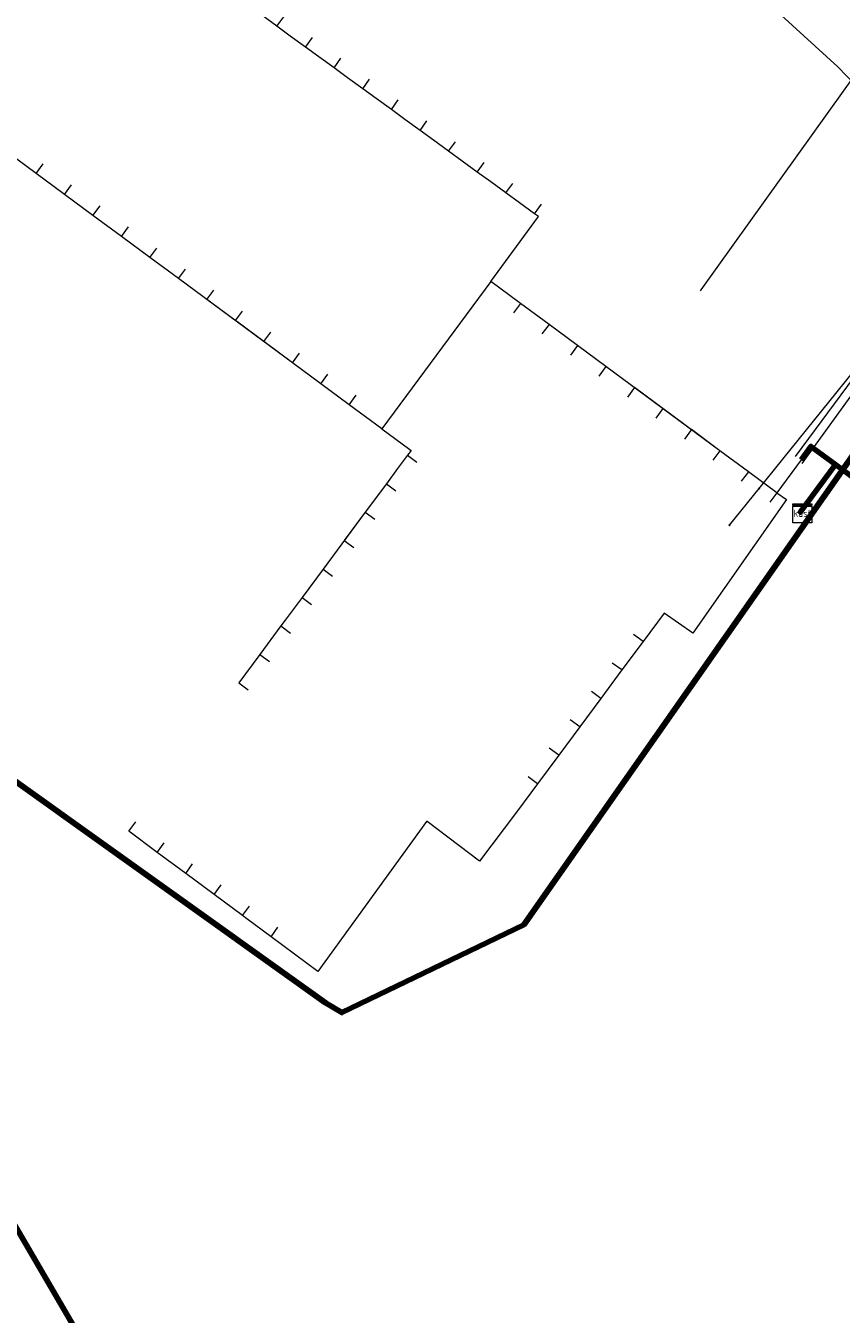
# Model space of a CAD drawing. Extents: x 152558 to 154479, y 462974 to 463683.
# Tile 578 of 638: x 154158 to 154193, y 463553 to 463607. Entities that reach past the tile are written whole.
import ezdxf
from ezdxf.enums import TextEntityAlignment as Align
from ezdxf.lldxf.tags import DXFTag

# ---------------------------------------------------------------- set-up
doc = ezdxf.new("R2010")
doc.units = 0
doc.header["$LTSCALE"] = 0.2
doc.layers.get('0').update_dxf_attribs({"linetype": 'CONTINUOUS'})
for name, color, linetype, lineweight in [('B-RO-KL-DATA_COAXIAAL_17_ZIGGO BV-G', 90, 'KL-DATA-N', 18), ('B-RO-KL-DATA_COAXIAAL_7_ZIGGO BV-G', 90, 'KL-DATA-N', 18), ('B-RO-KL-DATA_DUCT_ZIGGO BV-G', 90, 'CONTINUOUS', 100), ('B-RO-KL-DATA_HULPSTUK_REGGEFIBER OPERATOR BV-S', 90, 'CONTINUOUS', 25), ('B-RO-KL-DATA_HULPSTUK_ZIGGO BV-S', 90, 'CONTINUOUS', 25), ('B-RO-KL-DATA_KABELBED_KPN BV-G', 90, 'CONTINUOUS', 100), ('B-RO-KL-DATA_KABELBED_ZIGGO BV-G', 90, 'CONTINUOUS', 100), ('B-RO-KL-DATA_REGGEFIBER OPERATOR BV-G', 90, 'KL-DATA-N', 18), ('B-RO-KL-ET_LS_400 V_STEDIN NETBEHEER BV-G', 190, 'KL-LS-N', 18), ('B-RO-KL-WATER_63_VITENS-G', 170, 'KL-WATER-N', 18)]:
    doc.layers.add(name, color=color, linetype=linetype, lineweight=lineweight)
doc.styles.add('NLCS-ISO', font='NLCS-ISO.ttf')
tags = doc.linetypes.add('KL-DATA-N', pattern='A,4,-1,[101,NLCS.SHX,S=0.5,R=0,X=0,Y=0],-1,4,-1,["D",Standard,S=1,R=0,X=-0.25,Y=-0.5],-1.5', length=12.5).pattern_tags.tags
tags[18] = DXFTag(74, 10)
tags = doc.linetypes.add('KL-LS-N', pattern='A,4,-1,[103,NLCS.SHX,S=0.75,R=0,X=0,Y=0],-1,4,-1,["L",Standard,S=1,R=0,X=0,Y=-0.5],-2', length=13).pattern_tags.tags
tags[18] = DXFTag(74, 10)
doc.linetypes.add('KL-WATER-N', pattern='A,7,-0.5,[168,NLCS.SHX,S=0.75,R=0,X=0.75,Y=0],-2', length=9.5)

# ---------------------------------------------------------------- blocks, each defined once
blk = doc.blocks.new('SKL-WTB_HULP_KAST-SO')
at = {"color": 0, "linetype": 'ByBlock', "lineweight": 18}
for points in [[(-2, 2), (2, 2), (2, 1.68), (-2, 1.68)], [(-2, 1.52), (2, 1.52), (2, -2), (-2, -2)]]:
    blk.add_lwpolyline(points, close=True, dxfattribs=at)
at = {"color": 0, "linetype": 'ByBlock', "lineweight": 18, "style": 'NLCS-ISO'}
blk.add_text('kast', height=1.5, dxfattribs=at).set_placement((0, 0), align=Align.MIDDLE_CENTER)
at = {"color": 0, "linetype": 'ByBlock', "lineweight": 18, "style": 'NLCS-ISO', "flags": 1}
for tag, p in [('TYPE', (2.5, 0)), ('OMSCHRIJVING', (2.5, -3)), ('LABEL', (2.5, -1.5))]:
    blk.add_attdef(tag, p, '', height=1, dxfattribs=at)
blk = doc.blocks.new('SKL-WTB_HULP_OVERIG-SO')
at = {"color": 0, "linetype": 'ByBlock', "lineweight": 18}
for points in [[(-0.14, 0.14), (0.14, -0.14)], [(0.14, 0.14), (-0.14, -0.14)]]:
    blk.add_lwpolyline(points, dxfattribs=at)
at = {"color": 0, "linetype": 'ByBlock', "lineweight": 18, "style": 'NLCS-ISO', "flags": 1}
for tag, p in [('TYPE', (1.5, 0)), ('OMSCHRIJVING', (1.5, -3)), ('LABEL', (1.5, -1.5))]:
    blk.add_attdef(tag, p, '', height=1, dxfattribs=at)

msp = doc.modelspace()

# ---------------------------------------------------------------- linework, layer by layer
at = {"layer": 'B-RO-KL-DATA_COAXIAAL_17_ZIGGO BV-G', "flags": 128}
msp.add_lwpolyline([(154242.771, 463560.926), (154243.124, 463561.386), (154243.22, 463561.51), (154242.032, 463562.424), (154241.917, 463562.275), (154207.279, 463587.795), (154200.819, 463592.555), (154196.397, 463586.57), (154196.123, 463586.199), (154192.584, 463588.813), (154191.098, 463586.802), (154191.179, 463586.743)], dxfattribs=at)
msp.add_lwpolyline([(154242.771, 463560.926), (154243.124, 463561.386), (154243.22, 463561.51), (154242.032, 463562.424), (154241.917, 463562.275), (154207.279, 463587.795), (154200.819, 463592.555), (154196.397, 463586.57), (154196.123, 463586.199), (154192.584, 463588.813), (154191.098, 463586.802), (154191.179, 463586.743)], dxfattribs=at)
at = {"layer": 'B-RO-KL-DATA_COAXIAAL_7_ZIGGO BV-G', "flags": 128}
for points in [[(154191.179, 463586.743), (154191.098, 463586.802), (154192.584, 463588.813), (154192.514, 463588.865), (154191.546, 463589.574), (154191.132, 463589.009), (154190.101, 463587.614), (154188.895, 463588.505), (154187.689, 463589.396), (154182.865, 463592.96), (154181.659, 463593.851), (154180.453, 463594.742), (154179.247, 463595.633), (154177.983, 463596.567), (154179.857, 463599.103), (154180.01, 463599.311), (154179.842, 463599.433), (154179.202, 463599.899), (154178.629, 463600.315), (154177.989, 463600.781), (154177.416, 463601.198), (154176.776, 463601.664), (154176.203, 463602.08), (154175.563, 463602.546), (154174.99, 463602.962), (154174.35, 463603.428), (154173.777, 463603.844), (154173.137, 463604.31), (154172.564, 463604.726), (154171.924, 463605.192), (154171.351, 463605.608), (154170.711, 463606.074), (154170.138, 463606.49), (154169.498, 463606.956), (154168.925, 463607.372), (154168.285, 463607.838), (154167.712, 463608.255), (154167.072, 463608.72), (154166.499, 463609.137), (154165.859, 463609.602), (154165.286, 463610.019), (154164.646, 463610.484), (154164.079, 463610.896), (154164.38, 463611.302)], [(154191.179, 463586.743), (154191.098, 463586.802), (154192.584, 463588.813), (154192.514, 463588.865), (154191.546, 463589.574), (154191.132, 463589.009), (154190.101, 463587.614), (154188.895, 463588.505), (154187.689, 463589.396), (154182.865, 463592.96), (154181.659, 463593.851), (154180.453, 463594.742), (154179.247, 463595.633), (154177.983, 463596.567), (154179.857, 463599.103), (154180.01, 463599.311), (154179.842, 463599.433), (154179.202, 463599.899), (154178.629, 463600.315), (154177.989, 463600.781), (154177.416, 463601.198), (154176.776, 463601.664), (154176.203, 463602.08), (154175.563, 463602.546), (154174.99, 463602.962), (154174.35, 463603.428), (154173.777, 463603.844), (154173.137, 463604.31), (154172.564, 463604.726), (154171.924, 463605.192), (154171.351, 463605.608), (154170.711, 463606.074), (154170.138, 463606.49), (154169.498, 463606.956), (154168.925, 463607.372), (154168.285, 463607.838), (154167.712, 463608.255), (154167.072, 463608.72), (154166.499, 463609.137), (154165.859, 463609.602), (154165.286, 463610.019), (154165.58, 463610.423)], [(154191.179, 463586.743), (154191.098, 463586.802), (154192.584, 463588.813), (154192.514, 463588.865), (154191.546, 463589.574), (154191.132, 463589.009), (154190.101, 463587.614), (154188.895, 463588.505), (154187.689, 463589.396), (154182.865, 463592.96), (154181.659, 463593.851), (154180.453, 463594.742), (154179.247, 463595.633), (154177.983, 463596.567), (154179.857, 463599.103), (154180.01, 463599.311), (154179.842, 463599.433), (154179.202, 463599.899), (154178.629, 463600.315), (154177.989, 463600.781), (154177.416, 463601.198), (154176.776, 463601.664), (154176.203, 463602.08), (154175.563, 463602.546), (154174.99, 463602.962), (154174.35, 463603.428), (154173.777, 463603.844), (154173.137, 463604.31), (154172.564, 463604.726), (154171.924, 463605.192), (154171.351, 463605.608), (154170.711, 463606.074), (154170.138, 463606.49), (154169.498, 463606.956), (154168.925, 463607.372), (154168.285, 463607.838), (154167.712, 463608.255), (154167.072, 463608.72), (154166.499, 463609.137), (154166.79, 463609.543)], [(154191.179, 463586.743), (154191.098, 463586.802), (154192.584, 463588.813), (154192.514, 463588.865), (154191.546, 463589.574), (154191.132, 463589.009), (154190.101, 463587.614), (154188.895, 463588.505), (154187.689, 463589.396), (154182.865, 463592.96), (154181.659, 463593.851), (154180.453, 463594.742), (154179.247, 463595.633), (154177.983, 463596.567), (154179.857, 463599.103), (154180.01, 463599.311), (154179.842, 463599.433), (154179.202, 463599.899), (154178.629, 463600.315), (154177.989, 463600.781), (154177.416, 463601.198), (154176.776, 463601.664), (154176.203, 463602.08), (154175.563, 463602.546), (154174.99, 463602.962), (154174.35, 463603.428), (154173.777, 463603.844), (154173.137, 463604.31), (154172.564, 463604.726), (154171.924, 463605.192), (154171.351, 463605.608), (154170.711, 463606.074), (154170.138, 463606.49), (154169.498, 463606.956), (154168.925, 463607.372), (154168.285, 463607.838), (154167.712, 463608.255), (154168.003, 463608.661)], [(154191.179, 463586.743), (154191.098, 463586.802), (154192.584, 463588.813), (154192.514, 463588.865), (154191.546, 463589.574), (154191.132, 463589.009), (154190.101, 463587.614), (154188.895, 463588.505), (154187.689, 463589.396), (154182.865, 463592.96), (154181.659, 463593.851), (154180.453, 463594.742), (154179.247, 463595.633), (154177.983, 463596.567), (154179.857, 463599.103), (154180.01, 463599.311), (154179.842, 463599.433), (154179.202, 463599.899), (154178.629, 463600.315), (154177.989, 463600.781), (154177.416, 463601.198), (154176.776, 463601.664), (154176.203, 463602.08), (154175.563, 463602.546), (154174.99, 463602.962), (154174.35, 463603.428), (154173.777, 463603.844), (154173.137, 463604.31), (154172.564, 463604.726), (154171.924, 463605.192), (154171.351, 463605.608), (154170.711, 463606.074), (154170.138, 463606.49), (154169.498, 463606.956), (154168.925, 463607.372), (154169.216, 463607.779)], [(154191.179, 463586.743), (154191.098, 463586.802), (154192.584, 463588.813), (154192.514, 463588.865), (154191.546, 463589.574), (154191.132, 463589.009), (154190.101, 463587.614), (154188.895, 463588.505), (154187.689, 463589.396), (154182.865, 463592.96), (154181.659, 463593.851), (154180.453, 463594.742), (154179.247, 463595.633), (154177.983, 463596.567), (154179.857, 463599.103), (154180.01, 463599.311), (154179.842, 463599.433), (154179.202, 463599.899), (154178.629, 463600.315), (154177.989, 463600.781), (154177.416, 463601.198), (154176.776, 463601.664), (154176.203, 463602.08), (154175.563, 463602.546), (154174.99, 463602.962), (154174.35, 463603.428), (154173.777, 463603.844), (154173.137, 463604.31), (154172.564, 463604.726), (154171.924, 463605.192), (154171.351, 463605.608), (154170.711, 463606.074), (154170.138, 463606.49), (154170.43, 463606.897)], [(154191.179, 463586.743), (154191.098, 463586.802), (154192.584, 463588.813), (154192.514, 463588.865), (154191.546, 463589.574), (154191.132, 463589.009), (154190.101, 463587.614), (154188.895, 463588.505), (154187.689, 463589.396), (154182.865, 463592.96), (154181.659, 463593.851), (154180.453, 463594.742), (154179.247, 463595.633), (154177.983, 463596.567), (154179.857, 463599.103), (154180.01, 463599.311), (154179.842, 463599.433), (154179.202, 463599.899), (154178.629, 463600.315), (154177.989, 463600.781), (154177.416, 463601.198), (154176.776, 463601.664), (154176.203, 463602.08), (154175.563, 463602.546), (154174.99, 463602.962), (154174.35, 463603.428), (154173.777, 463603.844), (154173.137, 463604.31), (154172.564, 463604.726), (154171.924, 463605.192), (154171.351, 463605.608), (154171.637, 463606.018)], [(154191.179, 463586.743), (154191.098, 463586.802), (154192.584, 463588.813), (154192.514, 463588.865), (154191.546, 463589.574), (154191.132, 463589.009), (154190.101, 463587.614), (154188.895, 463588.505), (154187.689, 463589.396), (154182.865, 463592.96), (154181.659, 463593.851), (154180.453, 463594.742), (154179.247, 463595.633), (154177.983, 463596.567), (154179.857, 463599.103), (154180.01, 463599.311), (154179.842, 463599.433), (154179.202, 463599.899), (154178.629, 463600.315), (154177.989, 463600.781), (154177.416, 463601.198), (154176.776, 463601.664), (154176.203, 463602.08), (154175.563, 463602.546), (154174.99, 463602.962), (154174.35, 463603.428), (154173.777, 463603.844), (154173.137, 463604.31), (154172.564, 463604.726), (154172.85, 463605.136)], [(154191.179, 463586.743), (154191.098, 463586.802), (154192.584, 463588.813), (154192.514, 463588.865), (154191.546, 463589.574), (154191.132, 463589.009), (154190.101, 463587.614), (154188.895, 463588.505), (154187.689, 463589.396), (154182.865, 463592.96), (154181.659, 463593.851), (154180.453, 463594.742), (154179.247, 463595.633), (154177.983, 463596.567), (154179.857, 463599.103), (154180.01, 463599.311), (154179.842, 463599.433), (154179.202, 463599.899), (154178.629, 463600.315), (154177.989, 463600.781), (154177.416, 463601.198), (154176.776, 463601.664), (154176.203, 463602.08), (154175.563, 463602.546), (154174.99, 463602.962), (154174.35, 463603.428), (154173.777, 463603.844), (154174.063, 463604.254)], [(154191.179, 463586.743), (154191.098, 463586.802), (154192.584, 463588.813), (154192.514, 463588.865), (154191.546, 463589.574), (154191.132, 463589.009), (154190.101, 463587.614), (154188.895, 463588.505), (154187.689, 463589.396), (154182.865, 463592.96), (154181.659, 463593.851), (154180.453, 463594.742), (154179.247, 463595.633), (154177.983, 463596.567), (154179.857, 463599.103), (154180.01, 463599.311), (154179.842, 463599.433), (154179.202, 463599.899), (154178.629, 463600.315), (154177.989, 463600.781), (154177.416, 463601.198), (154176.776, 463601.664), (154176.203, 463602.08), (154175.563, 463602.546), (154174.99, 463602.962), (154175.285, 463603.367)], [(154191.179, 463586.743), (154191.098, 463586.802), (154192.584, 463588.813), (154192.514, 463588.865), (154191.546, 463589.574), (154191.132, 463589.009), (154190.101, 463587.614), (154188.895, 463588.505), (154187.689, 463589.396), (154182.865, 463592.96), (154181.659, 463593.851), (154180.453, 463594.742), (154179.247, 463595.633), (154177.983, 463596.567), (154173.371, 463590.325), (154171.995, 463591.342), (154170.789, 463592.233), (154169.583, 463593.124), (154164.759, 463596.688), (154163.553, 463597.579), (154162.347, 463598.47), (154161.141, 463599.361), (154159.935, 463600.252), (154158.728, 463601.144), (154157.529, 463602.03), (154157.826, 463602.432)], [(154191.179, 463586.743), (154191.098, 463586.802), (154192.584, 463588.813), (154192.514, 463588.865), (154191.546, 463589.574), (154191.132, 463589.009), (154190.101, 463587.614), (154188.895, 463588.505), (154187.689, 463589.396), (154182.865, 463592.96), (154181.659, 463593.851), (154180.453, 463594.742), (154179.247, 463595.633), (154177.983, 463596.567), (154179.857, 463599.103), (154180.01, 463599.311), (154179.842, 463599.433), (154179.202, 463599.899), (154178.629, 463600.315), (154177.989, 463600.781), (154177.416, 463601.198), (154176.776, 463601.664), (154176.203, 463602.08), (154176.497, 463602.485)], [(154191.179, 463586.743), (154191.098, 463586.802), (154192.584, 463588.813), (154192.514, 463588.865), (154191.546, 463589.574), (154191.132, 463589.009), (154190.101, 463587.614), (154188.895, 463588.505), (154187.689, 463589.396), (154182.865, 463592.96), (154181.659, 463593.851), (154180.453, 463594.742), (154179.247, 463595.633), (154177.983, 463596.567), (154173.371, 463590.325), (154171.995, 463591.342), (154170.789, 463592.233), (154169.583, 463593.124), (154164.759, 463596.688), (154163.553, 463597.579), (154162.347, 463598.47), (154161.141, 463599.361), (154159.935, 463600.252), (154158.728, 463601.144), (154159.026, 463601.546)], [(154191.179, 463586.743), (154191.098, 463586.802), (154192.584, 463588.813), (154192.514, 463588.865), (154191.546, 463589.574), (154191.132, 463589.009), (154190.101, 463587.614), (154188.895, 463588.505), (154187.689, 463589.396), (154182.865, 463592.96), (154181.659, 463593.851), (154180.453, 463594.742), (154179.247, 463595.633), (154177.983, 463596.567), (154179.857, 463599.103), (154180.01, 463599.311), (154179.842, 463599.433), (154179.202, 463599.899), (154178.629, 463600.315), (154177.989, 463600.781), (154177.416, 463601.198), (154177.711, 463601.603)], [(154191.179, 463586.743), (154191.098, 463586.802), (154192.584, 463588.813), (154192.514, 463588.865), (154191.546, 463589.574), (154191.132, 463589.009), (154190.101, 463587.614), (154188.895, 463588.505), (154187.689, 463589.396), (154182.865, 463592.96), (154181.659, 463593.851), (154180.453, 463594.742), (154179.247, 463595.633), (154177.983, 463596.567), (154173.371, 463590.325), (154171.995, 463591.342), (154170.789, 463592.233), (154169.583, 463593.124), (154164.759, 463596.688), (154163.553, 463597.579), (154162.347, 463598.47), (154161.141, 463599.361), (154159.935, 463600.252), (154160.232, 463600.655)], [(154191.179, 463586.743), (154191.098, 463586.802), (154192.584, 463588.813), (154192.514, 463588.865), (154191.546, 463589.574), (154191.132, 463589.009), (154190.101, 463587.614), (154188.895, 463588.505), (154187.689, 463589.396), (154182.865, 463592.96), (154181.659, 463593.851), (154180.453, 463594.742), (154179.247, 463595.633), (154177.983, 463596.567), (154179.857, 463599.103), (154180.01, 463599.311), (154179.842, 463599.433), (154179.202, 463599.899), (154178.629, 463600.315), (154178.923, 463600.72)], [(154191.179, 463586.743), (154191.098, 463586.802), (154192.584, 463588.813), (154192.514, 463588.865), (154191.546, 463589.574), (154191.132, 463589.009), (154190.101, 463587.614), (154188.895, 463588.505), (154187.689, 463589.396), (154182.865, 463592.96), (154181.659, 463593.851), (154180.453, 463594.742), (154179.247, 463595.633), (154177.983, 463596.567), (154173.371, 463590.325), (154171.995, 463591.342), (154170.789, 463592.233), (154169.583, 463593.124), (154164.759, 463596.688), (154163.553, 463597.579), (154162.347, 463598.47), (154161.141, 463599.361), (154161.439, 463599.763)], [(154191.179, 463586.743), (154191.098, 463586.802), (154192.584, 463588.813), (154192.514, 463588.865), (154191.546, 463589.574), (154191.132, 463589.009), (154190.101, 463587.614), (154188.895, 463588.505), (154187.689, 463589.396), (154182.865, 463592.96), (154181.659, 463593.851), (154180.453, 463594.742), (154179.247, 463595.633), (154177.983, 463596.567), (154179.857, 463599.103), (154180.01, 463599.311), (154179.842, 463599.433), (154180.136, 463599.837)], [(154191.179, 463586.743), (154191.098, 463586.802), (154192.584, 463588.813), (154192.514, 463588.865), (154191.546, 463589.574), (154191.132, 463589.009), (154190.101, 463587.614), (154188.895, 463588.505), (154187.689, 463589.396), (154182.865, 463592.96), (154181.659, 463593.851), (154180.453, 463594.742), (154179.247, 463595.633), (154177.983, 463596.567), (154173.371, 463590.325), (154171.995, 463591.342), (154170.789, 463592.233), (154169.583, 463593.124), (154164.759, 463596.688), (154163.553, 463597.579), (154162.347, 463598.47), (154162.645, 463598.872)], [(154191.179, 463586.743), (154191.098, 463586.802), (154192.584, 463588.813), (154192.514, 463588.865), (154191.546, 463589.574), (154191.132, 463589.009), (154190.101, 463587.614), (154188.895, 463588.505), (154187.689, 463589.396), (154182.865, 463592.96), (154181.659, 463593.851), (154180.453, 463594.742), (154179.247, 463595.633), (154177.983, 463596.567), (154173.371, 463590.325), (154171.995, 463591.342), (154170.789, 463592.233), (154169.583, 463593.124), (154164.759, 463596.688), (154163.553, 463597.579), (154163.851, 463597.981)], [(154191.179, 463586.743), (154191.098, 463586.802), (154192.584, 463588.813), (154192.514, 463588.865), (154191.546, 463589.574), (154191.132, 463589.009), (154190.101, 463587.614), (154188.895, 463588.505), (154187.689, 463589.396), (154182.865, 463592.96), (154181.659, 463593.851), (154180.453, 463594.742), (154179.247, 463595.633), (154177.983, 463596.567), (154173.371, 463590.325), (154171.995, 463591.342), (154170.789, 463592.233), (154169.583, 463593.124), (154164.759, 463596.688), (154165.057, 463597.09)], [(154191.179, 463586.743), (154191.098, 463586.802), (154192.584, 463588.813), (154192.514, 463588.865), (154191.546, 463589.574), (154191.132, 463589.009), (154190.101, 463587.614), (154188.895, 463588.505), (154187.689, 463589.396), (154182.865, 463592.96), (154181.659, 463593.851), (154180.453, 463594.742), (154179.247, 463595.633), (154177.983, 463596.567), (154173.371, 463590.325), (154171.995, 463591.342), (154170.789, 463592.233), (154169.583, 463593.124), (154165.965, 463595.797), (154166.263, 463596.199)], [(154191.179, 463586.743), (154191.098, 463586.802), (154192.584, 463588.813), (154192.514, 463588.865), (154191.546, 463589.574), (154191.132, 463589.009), (154190.101, 463587.614), (154188.895, 463588.505), (154187.689, 463589.396), (154182.865, 463592.96), (154181.659, 463593.851), (154180.453, 463594.742), (154179.247, 463595.633), (154177.983, 463596.567), (154173.371, 463590.325), (154171.995, 463591.342), (154170.789, 463592.233), (154169.583, 463593.124), (154167.171, 463594.906), (154167.469, 463595.308)], [(154191.179, 463586.743), (154191.098, 463586.802), (154192.584, 463588.813), (154192.514, 463588.865), (154191.546, 463589.574), (154191.132, 463589.009), (154190.101, 463587.614), (154188.895, 463588.505), (154187.689, 463589.396), (154182.865, 463592.96), (154181.659, 463593.851), (154180.453, 463594.742), (154179.247, 463595.633), (154177.983, 463596.567), (154173.371, 463590.325), (154174.558, 463589.448), (154174.612, 463589.408), (154174.459, 463589.202), (154174.043, 463588.641), (154173.566, 463587.997), (154172.673, 463586.792), (154170.887, 463584.382), (154169.994, 463583.176), (154169.281, 463582.213), (154169.101, 463581.971), (154168.208, 463580.766), (154167.315, 463579.561), (154167.717, 463579.263)], [(154191.179, 463586.743), (154191.098, 463586.802), (154192.584, 463588.813), (154192.514, 463588.865), (154191.546, 463589.574), (154191.132, 463589.009), (154190.101, 463587.614), (154188.895, 463588.505), (154187.689, 463589.396), (154182.865, 463592.96), (154181.659, 463593.851), (154180.453, 463594.742), (154179.247, 463595.633), (154177.983, 463596.567), (154173.371, 463590.325), (154174.558, 463589.448), (154174.612, 463589.408), (154174.459, 463589.202), (154174.043, 463588.641), (154173.566, 463587.997), (154172.673, 463586.792), (154170.887, 463584.382), (154169.994, 463583.176), (154169.281, 463582.213), (154169.101, 463581.971), (154168.208, 463580.766), (154168.61, 463580.468)], [(154191.179, 463586.743), (154191.098, 463586.802), (154192.584, 463588.813), (154192.514, 463588.865), (154191.546, 463589.574), (154191.132, 463589.009), (154190.101, 463587.614), (154188.895, 463588.505), (154187.689, 463589.396), (154182.865, 463592.96), (154181.659, 463593.851), (154180.453, 463594.742), (154179.247, 463595.633), (154177.983, 463596.567), (154173.371, 463590.325), (154171.995, 463591.342), (154170.789, 463592.233), (154169.583, 463593.124), (154168.377, 463594.015), (154168.675, 463594.417)], [(154191.179, 463586.743), (154191.098, 463586.802), (154192.584, 463588.813), (154192.514, 463588.865), (154191.546, 463589.574), (154191.132, 463589.009), (154190.101, 463587.614), (154188.895, 463588.505), (154187.689, 463589.396), (154182.865, 463592.96), (154181.659, 463593.851), (154180.453, 463594.742), (154179.247, 463595.633), (154177.983, 463596.567), (154173.371, 463590.325), (154174.558, 463589.448), (154174.612, 463589.408), (154174.459, 463589.202), (154174.043, 463588.641), (154173.566, 463587.997), (154172.673, 463586.792), (154170.887, 463584.382), (154169.994, 463583.176), (154169.281, 463582.213), (154169.101, 463581.971), (154169.503, 463581.673)], [(154191.179, 463586.743), (154191.098, 463586.802), (154192.584, 463588.813), (154192.514, 463588.865), (154191.546, 463589.574), (154191.132, 463589.009), (154190.101, 463587.614), (154188.895, 463588.505), (154187.689, 463589.396), (154182.865, 463592.96), (154181.659, 463593.851), (154180.453, 463594.742), (154179.247, 463595.633), (154177.983, 463596.567), (154173.371, 463590.325), (154171.995, 463591.342), (154170.789, 463592.233), (154169.583, 463593.124), (154169.881, 463593.526)], [(154191.179, 463586.743), (154191.098, 463586.802), (154192.584, 463588.813), (154192.514, 463588.865), (154191.546, 463589.574), (154191.132, 463589.009), (154190.101, 463587.614), (154188.895, 463588.505), (154187.689, 463589.396), (154182.865, 463592.96), (154181.659, 463593.851), (154180.453, 463594.742), (154179.247, 463595.633), (154177.983, 463596.567), (154173.371, 463590.325), (154174.558, 463589.448), (154174.612, 463589.408), (154174.459, 463589.202), (154174.043, 463588.641), (154173.566, 463587.997), (154172.673, 463586.792), (154170.887, 463584.382), (154169.994, 463583.176), (154170.396, 463582.879)], [(154191.179, 463586.743), (154191.098, 463586.802), (154192.584, 463588.813), (154192.514, 463588.865), (154191.546, 463589.574), (154191.132, 463589.009), (154190.101, 463587.614), (154188.895, 463588.505), (154187.689, 463589.396), (154182.865, 463592.96), (154181.659, 463593.851), (154180.453, 463594.742), (154179.247, 463595.633), (154177.983, 463596.567), (154173.371, 463590.325), (154171.995, 463591.342), (154170.789, 463592.233), (154171.087, 463592.635)], [(154191.179, 463586.743), (154191.098, 463586.802), (154192.584, 463588.813), (154192.514, 463588.865), (154191.546, 463589.574), (154191.132, 463589.009), (154190.101, 463587.614), (154188.895, 463588.505), (154187.689, 463589.396), (154182.865, 463592.96), (154181.659, 463593.851), (154180.453, 463594.742), (154179.247, 463595.633), (154177.983, 463596.567), (154173.371, 463590.325), (154174.558, 463589.448), (154174.612, 463589.408), (154174.459, 463589.202), (154174.043, 463588.641), (154173.566, 463587.997), (154172.673, 463586.792), (154170.887, 463584.382), (154171.289, 463584.084)], [(154191.179, 463586.743), (154191.098, 463586.802), (154192.584, 463588.813), (154192.514, 463588.865), (154191.546, 463589.574), (154191.132, 463589.009), (154190.101, 463587.614), (154188.895, 463588.505), (154187.689, 463589.396), (154182.865, 463592.96), (154181.659, 463593.851), (154180.453, 463594.742), (154179.247, 463595.633), (154177.983, 463596.567), (154173.371, 463590.325), (154174.558, 463589.448), (154174.612, 463589.408), (154174.459, 463589.202), (154174.043, 463588.641), (154173.566, 463587.997), (154172.673, 463586.792), (154171.78, 463585.587), (154172.182, 463585.289)], [(154191.179, 463586.743), (154191.098, 463586.802), (154192.584, 463588.813), (154192.514, 463588.865), (154191.546, 463589.574), (154191.132, 463589.009), (154190.101, 463587.614), (154188.895, 463588.505), (154187.689, 463589.396), (154182.865, 463592.96), (154181.659, 463593.851), (154180.453, 463594.742), (154179.247, 463595.633), (154177.983, 463596.567), (154173.371, 463590.325), (154171.995, 463591.342), (154172.293, 463591.744)], [(154191.179, 463586.743), (154191.098, 463586.802), (154192.584, 463588.813), (154192.514, 463588.865), (154191.546, 463589.574), (154191.132, 463589.009), (154190.101, 463587.614), (154188.895, 463588.505), (154187.689, 463589.396), (154182.865, 463592.96), (154181.659, 463593.851), (154180.453, 463594.742), (154179.247, 463595.633), (154177.983, 463596.567), (154173.371, 463590.325), (154174.558, 463589.448), (154174.612, 463589.408), (154174.459, 463589.202), (154174.043, 463588.641), (154173.566, 463587.997), (154172.673, 463586.792), (154173.075, 463586.495)], [(154191.179, 463586.743), (154191.098, 463586.802), (154192.584, 463588.813), (154192.514, 463588.865), (154191.546, 463589.574), (154191.132, 463589.009), (154190.101, 463587.614), (154188.895, 463588.505), (154187.689, 463589.396), (154182.865, 463592.96), (154181.659, 463593.851), (154180.453, 463594.742), (154179.247, 463595.633), (154177.983, 463596.567), (154173.371, 463590.325), (154174.558, 463589.448), (154174.612, 463589.408), (154174.459, 463589.202), (154174.043, 463588.641), (154173.566, 463587.997), (154173.968, 463587.699)], [(154191.179, 463586.743), (154191.098, 463586.802), (154192.584, 463588.813), (154192.514, 463588.865), (154191.546, 463589.574), (154191.132, 463589.009), (154190.101, 463587.614), (154188.895, 463588.505), (154187.689, 463589.396), (154182.865, 463592.96), (154181.659, 463593.851), (154180.453, 463594.742), (154179.247, 463595.633), (154177.983, 463596.567), (154173.371, 463590.325), (154174.558, 463589.448), (154174.612, 463589.408), (154174.459, 463589.202), (154174.861, 463588.904)], [(154191.179, 463586.743), (154191.098, 463586.802), (154192.584, 463588.813), (154192.514, 463588.865), (154191.546, 463589.574), (154191.132, 463589.009), (154190.101, 463587.614), (154188.895, 463588.505), (154187.689, 463589.396), (154182.865, 463592.96), (154181.659, 463593.851), (154180.453, 463594.742), (154179.247, 463595.633), (154178.949, 463595.231)], [(154191.179, 463586.743), (154191.098, 463586.802), (154192.584, 463588.813), (154192.514, 463588.865), (154191.546, 463589.574), (154191.132, 463589.009), (154190.101, 463587.614), (154188.895, 463588.505), (154187.689, 463589.396), (154182.865, 463592.96), (154181.659, 463593.851), (154180.453, 463594.742), (154180.155, 463594.34)], [(154191.179, 463586.743), (154191.098, 463586.802), (154192.584, 463588.813), (154192.514, 463588.865), (154191.546, 463589.574), (154191.132, 463589.009), (154190.101, 463587.614), (154188.895, 463588.505), (154187.689, 463589.396), (154182.865, 463592.96), (154181.659, 463593.851), (154181.361, 463593.449)], [(154191.179, 463586.743), (154191.098, 463586.802), (154192.584, 463588.813), (154192.514, 463588.865), (154191.546, 463589.574), (154191.132, 463589.009), (154190.101, 463587.614), (154188.895, 463588.505), (154187.689, 463589.396), (154182.865, 463592.96), (154182.567, 463592.558)], [(154191.179, 463586.743), (154191.098, 463586.802), (154192.584, 463588.813), (154192.514, 463588.865), (154191.546, 463589.574), (154191.132, 463589.009), (154190.101, 463587.614), (154188.895, 463588.505), (154187.689, 463589.396), (154184.071, 463592.069), (154183.773, 463591.667)], [(154191.179, 463586.743), (154191.098, 463586.802), (154192.584, 463588.813), (154192.514, 463588.865), (154191.546, 463589.574), (154191.132, 463589.009), (154190.101, 463587.614), (154188.895, 463588.505), (154187.689, 463589.396), (154185.277, 463591.178), (154184.979, 463590.776)], [(154191.179, 463586.743), (154191.098, 463586.802), (154192.584, 463588.813), (154192.514, 463588.865), (154191.546, 463589.574), (154191.132, 463589.009), (154190.101, 463587.614), (154188.895, 463588.505), (154187.689, 463589.396), (154186.483, 463590.287), (154186.185, 463589.885)], [(154191.179, 463586.743), (154191.098, 463586.802), (154192.584, 463588.813), (154192.514, 463588.865), (154191.546, 463589.574), (154191.132, 463589.009), (154190.101, 463587.614), (154190.51, 463587.327), (154186.541, 463581.67), (154185.329, 463582.521), (154184.436, 463581.316), (154183.543, 463580.111), (154182.65, 463578.906), (154181.757, 463577.701), (154180.864, 463576.496), (154179.971, 463575.291), (154179.078, 463574.086), (154177.509, 463572.015), (154175.293, 463573.693), (154175.262, 463573.688), (154170.668, 463567.338), (154168.683, 463568.809), (154167.651, 463569.574), (154167.478, 463569.702), (154166.273, 463570.595), (154165.068, 463571.488), (154163.863, 463572.381), (154162.658, 463573.274), (154162.956, 463573.676)], [(154191.179, 463586.743), (154191.098, 463586.802), (154192.584, 463588.813), (154192.514, 463588.865), (154191.546, 463589.574), (154191.132, 463589.009), (154190.101, 463587.614), (154190.51, 463587.327), (154186.541, 463581.67), (154185.329, 463582.521), (154184.436, 463581.316), (154183.543, 463580.111), (154182.65, 463578.906), (154181.757, 463577.701), (154180.864, 463576.496), (154179.971, 463575.291), (154179.078, 463574.086), (154177.509, 463572.015), (154175.293, 463573.693), (154175.262, 463573.688), (154170.668, 463567.338), (154168.683, 463568.809), (154167.651, 463569.574), (154167.478, 463569.702), (154166.273, 463570.595), (154165.068, 463571.488), (154163.863, 463572.381), (154164.161, 463572.783)], [(154191.179, 463586.743), (154191.098, 463586.802), (154192.584, 463588.813), (154192.514, 463588.865), (154191.546, 463589.574), (154191.132, 463589.009), (154190.101, 463587.614), (154190.51, 463587.327), (154186.541, 463581.67), (154185.329, 463582.521), (154184.436, 463581.316), (154183.543, 463580.111), (154182.65, 463578.906), (154181.757, 463577.701), (154180.864, 463576.496), (154179.971, 463575.291), (154179.078, 463574.086), (154177.509, 463572.015), (154175.293, 463573.693), (154175.262, 463573.688), (154170.668, 463567.338), (154168.683, 463568.809), (154167.651, 463569.574), (154167.478, 463569.702), (154166.273, 463570.595), (154165.068, 463571.488), (154165.358, 463571.896)], [(154191.179, 463586.743), (154191.098, 463586.802), (154192.584, 463588.813), (154192.514, 463588.865), (154191.546, 463589.574), (154191.132, 463589.009), (154190.101, 463587.614), (154190.51, 463587.327), (154186.541, 463581.67), (154185.329, 463582.521), (154184.436, 463581.316), (154183.543, 463580.111), (154182.65, 463578.906), (154181.757, 463577.701), (154180.864, 463576.496), (154179.971, 463575.291), (154179.078, 463574.086), (154177.509, 463572.015), (154175.293, 463573.693), (154175.262, 463573.688), (154170.668, 463567.338), (154168.683, 463568.809), (154167.651, 463569.574), (154167.478, 463569.702), (154166.273, 463570.595), (154166.562, 463571.003)], [(154191.179, 463586.743), (154191.098, 463586.802), (154192.584, 463588.813), (154192.514, 463588.865), (154191.546, 463589.574), (154191.132, 463589.009), (154190.101, 463587.614), (154190.51, 463587.327), (154186.541, 463581.67), (154185.329, 463582.521), (154184.436, 463581.316), (154183.543, 463580.111), (154182.65, 463578.906), (154181.757, 463577.701), (154180.864, 463576.496), (154179.971, 463575.291), (154179.078, 463574.086), (154177.509, 463572.015), (154175.293, 463573.693), (154175.262, 463573.688), (154170.668, 463567.338), (154168.683, 463568.809), (154167.651, 463569.574), (154167.478, 463569.702), (154167.767, 463570.11)], [(154191.179, 463586.743), (154191.098, 463586.802), (154192.584, 463588.813), (154192.514, 463588.865), (154191.546, 463589.574), (154191.132, 463589.009), (154190.101, 463587.614), (154190.51, 463587.327), (154186.541, 463581.67), (154185.329, 463582.521), (154184.436, 463581.316), (154183.543, 463580.111), (154182.65, 463578.906), (154181.757, 463577.701), (154180.864, 463576.496), (154179.971, 463575.291), (154179.078, 463574.086), (154177.509, 463572.015), (154175.293, 463573.693), (154175.262, 463573.688), (154170.668, 463567.338), (154168.683, 463568.809), (154168.972, 463569.217)], [(154191.179, 463586.743), (154191.098, 463586.802), (154192.584, 463588.813), (154192.514, 463588.865), (154191.546, 463589.574), (154191.132, 463589.009), (154190.101, 463587.614), (154190.51, 463587.327), (154186.541, 463581.67), (154185.329, 463582.521), (154184.436, 463581.316), (154183.543, 463580.111), (154182.65, 463578.906), (154181.757, 463577.701), (154180.864, 463576.496), (154179.971, 463575.291), (154179.569, 463575.588)], [(154191.179, 463586.743), (154191.098, 463586.802), (154192.584, 463588.813), (154192.514, 463588.865), (154191.546, 463589.574), (154191.132, 463589.009), (154190.101, 463587.614), (154190.51, 463587.327), (154186.541, 463581.67), (154185.329, 463582.521), (154184.436, 463581.316), (154183.543, 463580.111), (154182.65, 463578.906), (154181.757, 463577.701), (154180.864, 463576.496), (154180.462, 463576.793)], [(154191.179, 463586.743), (154191.098, 463586.802), (154192.584, 463588.813), (154192.514, 463588.865), (154191.546, 463589.574), (154191.132, 463589.009), (154190.101, 463587.614), (154190.51, 463587.327), (154186.541, 463581.67), (154185.329, 463582.521), (154184.436, 463581.316), (154183.543, 463580.111), (154182.65, 463578.906), (154181.757, 463577.701), (154181.355, 463577.998)], [(154191.179, 463586.743), (154191.098, 463586.802), (154192.584, 463588.813), (154192.514, 463588.865), (154191.546, 463589.574), (154191.132, 463589.009), (154190.101, 463587.614), (154190.51, 463587.327), (154186.541, 463581.67), (154185.329, 463582.521), (154184.436, 463581.316), (154183.543, 463580.111), (154182.65, 463578.906), (154182.248, 463579.203)], [(154191.179, 463586.743), (154191.098, 463586.802), (154192.584, 463588.813), (154192.514, 463588.865), (154191.546, 463589.574), (154191.132, 463589.009), (154190.101, 463587.614), (154190.51, 463587.327), (154186.541, 463581.67), (154185.329, 463582.521), (154184.436, 463581.316), (154183.543, 463580.111), (154183.133, 463580.397)], [(154191.179, 463586.743), (154191.098, 463586.802), (154192.584, 463588.813), (154192.514, 463588.865), (154191.546, 463589.574), (154191.132, 463589.009), (154190.101, 463587.614), (154190.51, 463587.327), (154186.541, 463581.67), (154185.329, 463582.521), (154184.436, 463581.316), (154184.034, 463581.613)], [(154191.179, 463586.743), (154191.098, 463586.802), (154192.584, 463588.813), (154192.514, 463588.865), (154191.546, 463589.574), (154191.132, 463589.009), (154190.101, 463587.614), (154188.895, 463588.505), (154187.689, 463589.396), (154187.391, 463588.994)], [(154191.179, 463586.743), (154191.098, 463586.802), (154192.584, 463588.813), (154192.514, 463588.865), (154191.546, 463589.574), (154191.132, 463589.009), (154190.101, 463587.614), (154188.895, 463588.505), (154188.597, 463588.103)], [(154191.179, 463586.743), (154191.098, 463586.802), (154192.584, 463588.813), (154192.514, 463588.865), (154191.546, 463589.574), (154191.132, 463589.009), (154190.101, 463587.614), (154189.804, 463587.212)]]:
    msp.add_lwpolyline(points, dxfattribs=at)
at = {"layer": 'B-RO-KL-DATA_DUCT_ZIGGO BV-G', "flags": 128}
msp.add_lwpolyline([(154242.771, 463560.926), (154243.22, 463561.51), (154242.032, 463562.424), (154241.917, 463562.275), (154207.279, 463587.795), (154200.819, 463592.555), (154196.123, 463586.199), (154192.584, 463588.813), (154191.098, 463586.802), (154191.179, 463586.743)], dxfattribs=at)
msp.add_lwpolyline([(154242.771, 463560.926), (154243.22, 463561.51), (154242.032, 463562.424), (154241.917, 463562.275), (154207.279, 463587.795), (154200.819, 463592.555), (154196.123, 463586.199), (154192.584, 463588.813), (154191.098, 463586.802), (154191.179, 463586.743)], dxfattribs=at)
at = {"layer": 'B-RO-KL-DATA_KABELBED_KPN BV-G', "flags": 128}
for points in [[(154264.467, 463545.548), (154264.952, 463546.697), (154257.109, 463551.529), (154254.982, 463552.839), (154253.788, 463553.575), (154243.141, 463561.482), (154197.62, 463595.293), (154194.543, 463591.056), (154193.53, 463589.498), (154179.382, 463569.307), (154171.683, 463565.597), (154170.992, 463566.007), (154155.933, 463576.756)], [(154150.222, 463569.627), (154150.222, 463569.626), (154161.564, 463550.191), (154171.41, 463523.168), (154178.532, 463525.729)]]:
    msp.add_lwpolyline(points, dxfattribs=at)
at = {"layer": 'B-RO-KL-DATA_KABELBED_ZIGGO BV-G', "flags": 128}
for points in [[(154192.584, 463588.813), (154196.123, 463586.199), (154200.819, 463592.555), (154207.279, 463587.795)], [(154192.584, 463588.813), (154191.546, 463589.574), (154191.132, 463589.009)], [(154191.098, 463586.802), (154192.584, 463588.813)], [(154191.179, 463586.743), (154191.098, 463586.802)]]:
    msp.add_lwpolyline(points, dxfattribs=at)
at = {"layer": 'B-RO-KL-DATA_REGGEFIBER OPERATOR BV-G', "flags": 128}
for points in [[(154186.894, 463596.204), (154196.318, 463609.362), (154169.014, 463628.966)], [(154189.353, 463587.8), (154198.313, 463598.903), (154199.117, 463599.564), (154203.603, 463601.245), (154205.262, 463602.111), (154205.934, 463602.313)], [(154186.867, 463596.166), (154186.894, 463596.204)], [(154188.097, 463586.243), (154189.353, 463587.8)]]:
    msp.add_lwpolyline(points, dxfattribs=at)
at = {"layer": 'B-RO-KL-ET_LS_400 V_STEDIN NETBEHEER BV-G', "flags": 128}
msp.add_lwpolyline([(154191.168, 463588.852), (154199.61, 463600.517), (154200.389, 463599.952)], dxfattribs=at)
at = {"layer": 'B-RO-KL-WATER_63_VITENS-G', "flags": 128}
msp.add_lwpolyline([(154171.798, 463627.799), (154171.773, 463627.858), (154172.043, 463628.233), (154173.594, 463626.891), (154177.264, 463624.117), (154177.782, 463623.23), (154179.986, 463618.056), (154182.421, 463615.104), (154185.96, 463611.794), (154192.679, 463605.65), (154197.754, 463600.394), (154198.182, 463599.831), (154198.182, 463599.039), (154195.585, 463595.522), (154190.884, 463589.153)], dxfattribs=at)

# ---------------------------------------------------------------- block references
at = {"layer": 'B-RO-KL-DATA_HULPSTUK_REGGEFIBER OPERATOR BV-S', "xscale": 0.2, "yscale": 0.2, "zscale": 0.2}
for p in [(154189.353, 463587.8), (154188.097, 463586.243), (154188.097, 463586.243), (154188.097, 463586.243), (154188.097, 463586.243), (154188.097, 463586.243), (154188.097, 463586.243), (154188.097, 463586.243), (154188.097, 463586.243), (154188.097, 463586.243)]:
    msp.add_blockref('SKL-WTB_HULP_OVERIG-SO', p, dxfattribs=at)
at = {"layer": 'B-RO-KL-DATA_HULPSTUK_ZIGGO BV-S', "xscale": 0.2, "yscale": 0.2, "zscale": 0.2}
msp.add_blockref('SKL-WTB_HULP_KAST-SO', (154191.179, 463586.743), dxfattribs=at)

doc.saveas('drawing.dxf')
